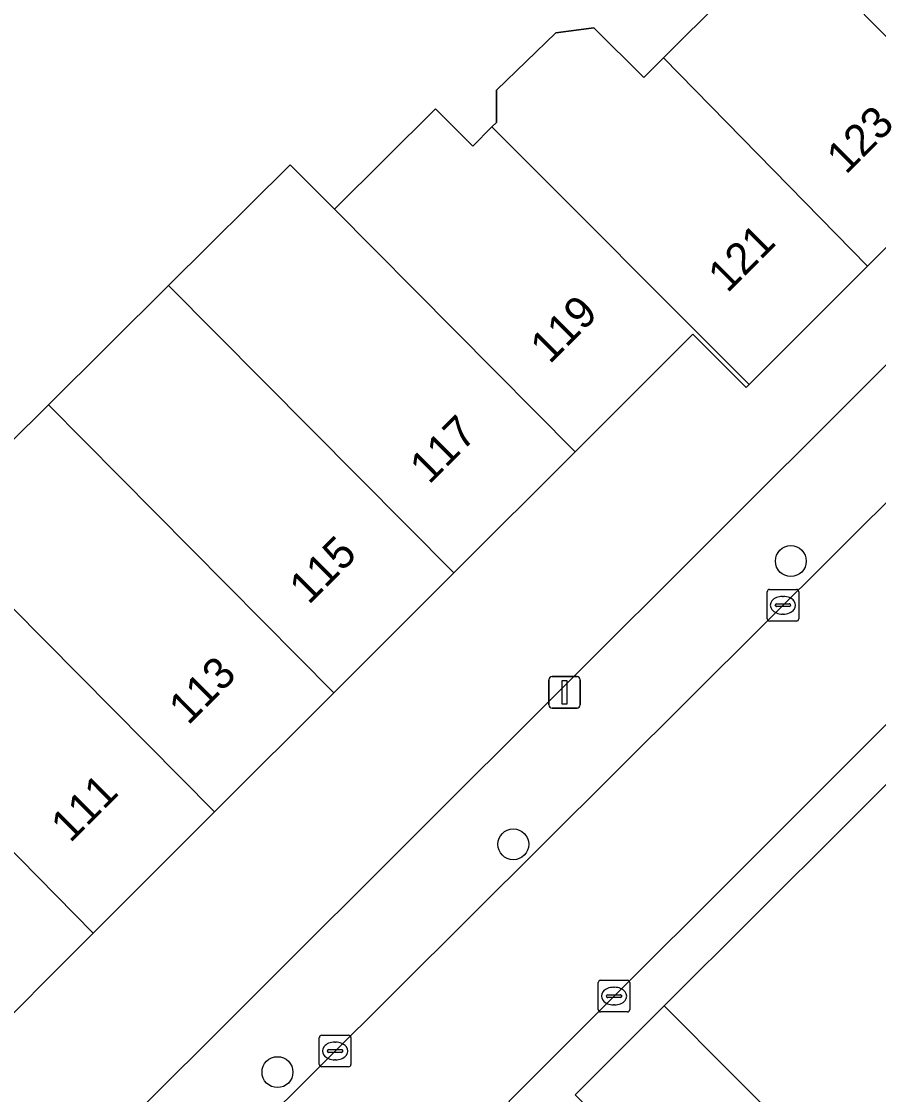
# Model space of a CAD drawing. Extents: x 159960 to 160866, y 382700 to 383354.
# Drawn here: x 160210.18 to 160237.34, y 383213.36 to 383247.35 of the extents above; entities that cross this region are included whole.
import ezdxf

# ---------------------------------------------------------------- set-up
doc = ezdxf.new("R2010")
doc.units = 0
for name, color, linetype in [('IMGEO_Boom', 7, 'Continuous'), ('IMGEO_Erf', 7, 'Continuous'), ('IMGEO_Kolk', 7, 'Continuous'), ('IMGEO_Lichtmast', 7, 'Continuous'), ('IMGEO_Pand', 7, 'Continuous'), ('IMGEO_Pand_nummerreeks', 7, 'Continuous'), ('IMGEO_Rijbaan_lokaal_open', 7, 'Continuous'), ('IMGEO_Voetpad_open', 7, 'Continuous')]:
    doc.layers.add(name, color=color, linetype=linetype)

msp = doc.modelspace()

# ---------------------------------------------------------------- linework, layer by layer
at = {"layer": 'IMGEO_Boom'}
for centre in [(160234.562, 383230.254), (160225.766, 383221.283), (160218.293, 383214.067)]:
    msp.add_circle(centre, 0.489, dxfattribs=at)
at = {"layer": 'IMGEO_Erf'}
for points in [[(160168.655, 383207.917), (160188.819, 383187.729), (160193.455, 383192.399), (160191.651, 383194.212), (160204.129, 383206.68), (160206.442, 383208.991), (160208.233, 383207.203), (160251.131, 383250)], [(160207.24, 383231.443), (160211.033, 383235.206), (160214.841, 383238.985), (160218.697, 383242.811), (160220.097, 383241.401), (160223.302, 383244.582), (160224.48, 383243.396), (160225.091, 383244.006), (160225.235, 383244.149), (160225.235, 383245.167), (160227.114, 383246.989), (160228.32, 383247.149), (160229.899, 383245.568), (160230.525, 383246.193), (160234.338, 383250)], [(160244.887, 383247.478), (160240.918, 383243.515), (160236.994, 383239.598), (160233.243, 383235.851), (160233.142, 383235.751), (160231.454, 383237.441), (160227.725, 383233.717), (160223.884, 383229.882), (160220.082, 383226.086), (160216.302, 383222.311), (160212.455, 383218.471), (160208.63, 383214.651)], [(160305.394, 383178.694), (160250.238, 383233.806), (160247.849, 383233.401), (160230.549, 383216.165), (160234.841, 383211.858), (160233.675, 383210.685), (160233.742, 383210.618), (160235.958, 383208.402), (160234.315, 383206.757), (160237.049, 383203.862), (160238.799, 383202.131), (160241.397, 383199.562), (160242.367, 383200.543), (160244.715, 383198.214), (160246.587, 383196.364), (160249.063, 383193.915), (160249.249, 383194.103), (160251.882, 383191.497), (160253.572, 383189.747), (160255.94, 383187.294)]]:
    msp.add_lwpolyline(points, dxfattribs=at)
at = {"layer": 'IMGEO_Kolk'}
for p, q in [((160233.886, 383229.355), (160234.738, 383229.355)), ((160233.811, 383228.429), (160233.811, 383229.281)), ((160234.299, 383229.135), (160234.324, 383229.135)), ((160234.812, 383229.281), (160234.812, 383228.429)), ((160234.07, 383228.849), (160234.07, 383228.861)), ((160234.508, 383228.812), (160234.11, 383228.812)), ((160234.113, 383228.898), (160234.511, 383228.898)), ((160234.554, 383228.861), (160234.554, 383228.849)), ((160234.738, 383228.355), (160233.886, 383228.355)), ((160234.322, 383228.575), (160234.297, 383228.575)), ((160228.459, 383216.049), (160228.459, 383216.901)), ((160228.534, 383216.975), (160229.386, 383216.975)), ((160228.947, 383216.755), (160228.972, 383216.755)), ((160229.46, 383216.901), (160229.46, 383216.049)), ((160228.718, 383216.469), (160228.718, 383216.481)), ((160229.156, 383216.432), (160228.758, 383216.432)), ((160228.761, 383216.518), (160229.159, 383216.518)), ((160229.202, 383216.481), (160229.202, 383216.469)), ((160228.97, 383216.195), (160228.945, 383216.195)), ((160229.386, 383215.975), (160228.534, 383215.975)), ((160219.62, 383214.31), (160219.62, 383215.162)), ((160219.695, 383215.236), (160220.547, 383215.236)), ((160220.621, 383215.162), (160220.621, 383214.31)), ((160219.879, 383214.73), (160219.879, 383214.742)), ((160220.317, 383214.693), (160219.919, 383214.693)), ((160219.922, 383214.779), (160220.32, 383214.779)), ((160220.108, 383215.016), (160220.133, 383215.016)), ((160220.363, 383214.742), (160220.363, 383214.73)), ((160220.131, 383214.456), (160220.106, 383214.456)), ((160220.547, 383214.236), (160219.695, 383214.236))]:
    msp.add_line(p, q, dxfattribs=at)
for points in [[(160233.886, 383229.355), (160234.738, 383229.355)], [(160233.811, 383228.429), (160233.811, 383229.281)], [(160234.812, 383229.281), (160234.812, 383228.429)], [(160234.738, 383228.355), (160233.886, 383228.355)], [(160228.459, 383216.049), (160228.459, 383216.901)], [(160228.534, 383216.975), (160229.386, 383216.975)], [(160229.46, 383216.901), (160229.46, 383216.049)], [(160229.386, 383215.975), (160228.534, 383215.975)], [(160219.62, 383214.31), (160219.62, 383215.162)], [(160219.695, 383215.236), (160220.547, 383215.236)], [(160220.621, 383215.162), (160220.621, 383214.31)], [(160220.547, 383214.236), (160219.695, 383214.236)]]:
    msp.add_lwpolyline(points, dxfattribs=at)
for centre, radius, start, end in [((160233.888, 383229.279), 0.0765, 91.552, 178.448), ((160233.888, 383229.279), 0.0765, 91.552, 178.448), ((160234.736, 383229.279), 0.0765, 1.552, 88.448), ((160234.736, 383229.279), 0.0765, 1.552, 88.448), ((160234.11, 383228.858), 0.0403, 85.8775, 175.7526), ((160234.107, 383228.848), 0.0366, 178.938, 274.7102), ((160234.511, 383228.855), 0.043, 264.8664, 352.4533), ((160234.515, 383228.86), 0.0386, 1.7309, 96.639), ((160233.888, 383228.431), 0.0765, 181.552, 268.448), ((160233.888, 383228.431), 0.0765, 181.552, 268.448), ((160234.736, 383228.431), 0.0765, 271.552, 358.448), ((160234.736, 383228.431), 0.0765, 271.552, 358.448), ((160228.536, 383216.899), 0.0765, 91.552, 178.448), ((160228.536, 383216.899), 0.0765, 91.552, 178.448), ((160229.384, 383216.899), 0.0765, 1.552, 88.448), ((160229.384, 383216.899), 0.0765, 1.552, 88.448), ((160228.758, 383216.478), 0.0403, 85.8775, 175.7526), ((160228.755, 383216.468), 0.0366, 178.938, 274.7102), ((160229.159, 383216.475), 0.043, 264.8664, 352.4533), ((160229.163, 383216.48), 0.0386, 1.7309, 96.639), ((160228.536, 383216.051), 0.0765, 181.552, 268.448), ((160228.536, 383216.051), 0.0765, 181.552, 268.448), ((160229.384, 383216.051), 0.0765, 271.552, 358.448), ((160229.384, 383216.051), 0.0765, 271.552, 358.448), ((160219.697, 383215.16), 0.0765, 91.552, 178.448), ((160219.697, 383215.16), 0.0765, 91.552, 178.448), ((160220.545, 383215.16), 0.0765, 1.552, 88.448), ((160220.545, 383215.16), 0.0765, 1.552, 88.448), ((160219.919, 383214.739), 0.0403, 85.8775, 175.7526), ((160219.916, 383214.729), 0.0366, 178.938, 274.7102), ((160220.32, 383214.736), 0.043, 264.8664, 352.4533), ((160220.324, 383214.741), 0.0386, 1.7309, 96.639), ((160219.697, 383214.312), 0.0765, 181.552, 268.448), ((160219.697, 383214.312), 0.0765, 181.552, 268.448), ((160220.545, 383214.312), 0.0765, 271.552, 358.448), ((160220.545, 383214.312), 0.0765, 271.552, 358.448)]:
    msp.add_arc(centre, radius, start, end, dxfattribs=at)
for centre, major_axis, ratio, start_param, end_param in [((160234.298, 383228.855), (-0.387, 0.002), 0.722429, 4.712389, 7.853982), ((160234.323, 383228.855), (-0.39, 0.002), 0.717154, 1.570796, 4.712389), ((160228.946, 383216.475), (-0.387, 0.002), 0.722429, 4.712389, 7.853982), ((160228.971, 383216.475), (-0.39, 0.002), 0.717154, 1.570796, 4.712389), ((160220.107, 383214.736), (-0.387, 0.002), 0.722429, 4.712389, 7.853982), ((160220.132, 383214.736), (-0.39, 0.002), 0.717154, 1.570796, 4.712389)]:
    msp.add_ellipse(centre, major_axis=major_axis, ratio=ratio, start_param=start_param, end_param=end_param, dxfattribs=at)
at = {"layer": 'IMGEO_Lichtmast'}
for p, q in [((160226.996, 383226.598), (160227.786, 383226.598)), ((160227.786, 383226.598), (160226.996, 383226.598)), ((160226.896, 383225.698), (160226.896, 383226.498)), ((160226.896, 383226.498), (160226.896, 383225.698)), ((160227.886, 383226.498), (160227.886, 383225.698)), ((160227.886, 383225.698), (160227.886, 383226.498)), ((160227.786, 383225.598), (160226.996, 383225.598)), ((160226.996, 383225.598), (160227.786, 383225.598))]:
    msp.add_line(p, q, dxfattribs=at)
msp.add_lwpolyline([(160227.316, 383226.473), (160227.466, 383226.473), (160227.466, 383225.723), (160227.316, 383225.723), (160227.316, 383226.473)], dxfattribs=at)
for centre, start, end in [((160226.996, 383226.498), 90, 180), ((160226.996, 383226.498), 90, 180), ((160227.786, 383226.498), 0, 90), ((160227.786, 383226.498), 360, 90), ((160226.996, 383225.698), 180, 270), ((160226.996, 383225.698), 180, 270), ((160227.786, 383225.698), 270, 0), ((160227.786, 383225.698), 270, 0)]:
    msp.add_arc(centre, 0.1, start, end, dxfattribs=at)
at = {"layer": 'IMGEO_Pand'}
for points in [[(160242.352, 383250), (160238.338, 383253.994), (160235.896, 383256.424), (160231.985, 383252.518), (160234.412, 383250.073), (160234.484, 383250), (160240.918, 383243.515), (160244.887, 383247.478)], [(160236.994, 383239.598), (160240.918, 383243.515), (160234.484, 383250), (160234.412, 383250.073), (160234.338, 383250), (160230.525, 383246.193)], [(160236.994, 383239.598), (160230.525, 383246.193), (160229.899, 383245.568), (160228.32, 383247.149), (160227.114, 383246.989), (160225.235, 383245.167), (160225.235, 383244.149), (160225.091, 383244.006), (160233.243, 383235.851)], [(160220.097, 383241.401), (160227.725, 383233.717), (160231.454, 383237.441), (160233.142, 383235.751), (160233.243, 383235.851), (160225.091, 383244.006), (160224.48, 383243.396), (160223.302, 383244.582)], [(160220.097, 383241.401), (160218.697, 383242.811), (160214.841, 383238.985), (160223.884, 383229.882), (160227.725, 383233.717)], [(160223.884, 383229.882), (160214.841, 383238.985), (160211.033, 383235.206), (160220.082, 383226.086)], [(160209.863, 383228.8), (160216.302, 383222.311), (160220.082, 383226.086), (160211.033, 383235.206), (160207.24, 383231.443)], [(160209.863, 383228.8), (160206.045, 383224.987), (160212.455, 383218.471), (160216.302, 383222.311)], [(160206.045, 383224.987), (160204.062, 383227.003), (160200.167, 383223.186), (160202.194, 383221.142), (160208.63, 383214.651), (160212.455, 383218.471)], [(160233.742, 383210.618), (160233.675, 383210.685), (160234.841, 383211.858), (160230.549, 383216.165), (160227.722, 383213.348), (160230.99, 383210.08), (160232.069, 383209.003)]]:
    msp.add_lwpolyline(points, close=True, dxfattribs=at)
at = {"layer": 'IMGEO_Rijbaan_lokaal_open'}
msp.add_lwpolyline([(160225.625, 383213.136), (160246.497, 383233.978), (160242.997, 383237.496), (160208.066, 383202.745), (160202.907, 383197.612), (160195.571, 383190.282), (160199.831, 383186.018), (160207.355, 383190.927), (160211.958, 383193.382)], dxfattribs=at)
at = {"layer": 'IMGEO_Voetpad_open'}
for points in [[(160269.505, 383254.094), (160264.14, 383259.417), (160262.35, 383261.193), (160261.979, 383260.823), (160251.131, 383250), (160208.233, 383207.203), (160206.442, 383208.991), (160204.129, 383206.68), (160208.066, 383202.745), (160242.997, 383237.496), (160250.989, 383245.448), (160251.269, 383245.72), (160255.124, 383249.551), (160262.591, 383242.059), (160263.358, 383242.823), (160270.515, 383250)], [(160246.497, 383233.978), (160225.625, 383213.136), (160229.216, 383209.548), (160215.125, 383195.487), (160211.897, 383198.805)], [(160211.958, 383193.382), (160230.08, 383165.941), (160231.381, 383163.97), (160232.71, 383164.856), (160230.53, 383168.138), (160213.962, 383193.079), (160229.925, 383209.017), (160230.99, 383210.08), (160227.722, 383213.348), (160230.549, 383216.165), (160247.849, 383233.401)]]:
    msp.add_lwpolyline(points, dxfattribs=at)

# ---------------------------------------------------------------- texts
at = {"layer": 'IMGEO_Pand_nummerreeks'}
for s, rotation, p in [('123', 44.9552, (160236.309, 383242.476)), ('121', 44.9552, (160232.551, 383238.723)), ('119', 44.9571, (160226.918, 383236.473)), ('117', 44.9571, (160223.1, 383232.661)), ('115', 44.9571, (160219.282, 383228.848)), ('113', 44.9571, (160215.464, 383225.036)), ('111', 44.9571, (160211.726, 383221.304))]:
    msp.add_text(s, height=1, rotation=rotation, dxfattribs=at).set_placement(p)

doc.saveas('drawing.dxf')
